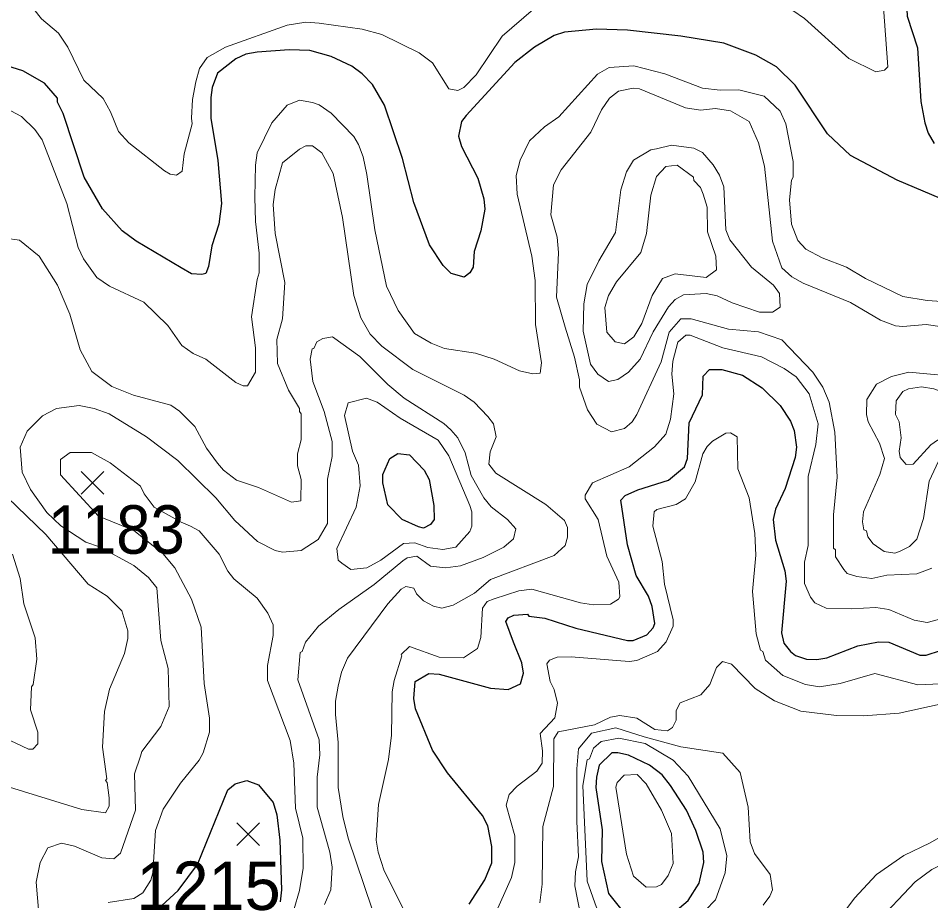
# Model space of a CAD drawing. Extents: x 423 to 448.8, y 7456.3 to 7484.
# Drawn here: x 429.349 to 430.855, y 7475.791 to 7477.248 of the extents above; entities that cross this region are included whole.
import ezdxf
from ezdxf.enums import TextEntityAlignment as Align

# ---------------------------------------------------------------- set-up
doc = ezdxf.new("R2010")
doc.units = 0
doc.header["$LTSCALE"] = 0.032
for name, color, linetype, lineweight in [('1', 7, 'Continuous', 25), ('2', 7, 'Continuous', 13), ('21', 7, 'Continuous', 25)]:
    doc.layers.add(name, color=color, linetype=linetype, lineweight=lineweight)
doc.layers.add('61', color=7, linetype='Continuous')

msp = doc.modelspace()

# ---------------------------------------------------------------- linework, layer by layer
at = {"layer": '1'}
for points in [[(430.8847, 7477.3504), (430.8421, 7477.3318), (430.8197, 7477.3032), (430.8143, 7477.287), (430.8159, 7477.2514), (430.8329, 7477.1988), (430.8383, 7477.1106), (430.8452, 7477.075), (430.8507, 7477.058), (430.8607, 7477.041)], [(430.8708, 7476.9505), (430.7996, 7476.9806), (430.7222, 7477.0216), (430.6843, 7477.0572), (430.631, 7477.1376), (430.6001, 7477.1678), (430.566, 7477.1872), (430.5134, 7477.2065), (430.4423, 7477.2181), (430.3541, 7477.2281), (430.3031, 7477.2297), (430.2505, 7477.225), (430.2335, 7477.2196), (430.201, 7477.2003), (430.1685, 7477.1748), (430.088, 7477.0874), (430.0803, 7477.0773), (430.0756, 7477.0534), (430.0803, 7477.0364), (430.1074, 7476.9838), (430.1174, 7476.9497), (430.119, 7476.9327), (430.112, 7476.8971), (430.1012, 7476.8631), (430.0996, 7476.8368), (430.0942, 7476.8275), (430.0849, 7476.8205), (430.0632, 7476.8267), (430.0501, 7476.8398), (430.0277, 7476.8739), (430.0014, 7476.9435), (429.9828, 7477.0162), (429.9534, 7477.1044), (429.9333, 7477.1384), (429.9163, 7477.1562), (429.8993, 7477.1686), (429.8653, 7477.1848), (429.8297, 7477.1949), (429.7957, 7477.1957), (429.7431, 7477.1918), (429.7245, 7477.1887), (429.7075, 7477.1809), (429.6773, 7477.157), (429.6688, 7477.1338), (429.6665, 7477.1168), (429.6665, 7477.0828), (429.6781, 7477.0131), (429.6843, 7476.942), (429.6796, 7476.908), (429.668, 7476.8724), (429.6626, 7476.8383), (429.658, 7476.8267), (429.6518, 7476.8252), (429.6348, 7476.8259), (429.6178, 7476.836), (429.5435, 7476.8801), (429.5203, 7476.8971), (429.4878, 7476.9335), (429.4576, 7476.9853), (429.4229, 7477.0905), (429.4136, 7477.1091), (429.4136, 7477.116)], [(429.4136, 7477.116), (429.3919, 7477.1407), (429.3563, 7477.1609), (429.33, 7477.1693)], [(430.0927, 7475.7856), (430.119, 7475.8259), (430.1305, 7475.8537), (430.1305, 7475.8808), (430.1236, 7475.9148), (430.1151, 7475.9318), (430.0571, 7476.0022), (430.0323, 7476.0401), (430.0045, 7476.1082), (430.0014, 7476.1252), (430.0037, 7476.153), (430.0262, 7476.1662), (430.0432, 7476.1654), (430.1283, 7476.1422), (430.1576, 7476.1399), (430.1777, 7476.1492), (430.1824, 7476.167), (430.1801, 7476.184), (430.1661, 7476.218), (430.1537, 7476.2521), (430.1576, 7476.2582), (430.1669, 7476.2628), (430.1893, 7476.2644), (430.1916, 7476.2613), (430.218, 7476.2575), (430.269, 7476.2412), (430.3541, 7476.2211), (430.3634, 7476.2211), (430.3865, 7476.2304), (430.3966, 7476.242), (430.3997, 7476.249), (430.3951, 7476.2768), (430.3889, 7476.2938), (430.3688, 7476.3279), (430.3541, 7476.3789), (430.3432, 7476.4524), (430.3502, 7476.4601), (430.3711, 7476.4694), (430.4222, 7476.4856), (430.4484, 7476.5073), (430.4531, 7476.5212), (430.4562, 7476.58), (430.4779, 7476.6264), (430.4794, 7476.6574), (430.4895, 7476.6681), (430.5103, 7476.6682), (430.5444, 7476.6589), (430.5768, 7476.638), (430.6062, 7476.6086), (430.6232, 7476.5831), (430.6294, 7476.5676), (430.6333, 7476.5398), (430.631, 7476.5228), (430.6147, 7476.4717), (430.5985, 7476.4377), (430.5946, 7476.4207), (430.5985, 7476.3866), (430.614, 7476.3356), (430.6163, 7476.3186), (430.6086, 7476.2335), (430.6124, 7476.2165), (430.6233, 7476.2026), (430.6318, 7476.1963), (430.6496, 7476.1901), (430.6666, 7476.1894), (430.6836, 7476.1925), (430.7347, 7476.2118), (430.7687, 7476.2188), (430.7857, 7476.218), (430.8367, 7476.1964), (430.8476, 7476.1964), (430.8708, 7476.2041)], [(429.5783, 7475.7768), (429.6125, 7475.808), (429.6447, 7475.8512), (429.6943, 7475.9744), (429.7067, 7475.9844), (429.7261, 7475.9898), (429.7454, 7475.9829), (429.7694, 7475.9535), (429.7755, 7475.9334), (429.7802, 7475.8916), (429.7833, 7475.8096), (429.7809, 7475.7895)]]:
    msp.add_lwpolyline(points, dxfattribs=at)
for points in [[(429.9588, 7476.4446), (429.9504, 7476.481), (429.9504, 7476.4949), (429.9619, 7476.5212), (429.9751, 7476.5297), (429.9944, 7476.5274), (430.0184, 7476.5019), (430.0269, 7476.4864), (430.0347, 7476.4439), (430.0354, 7476.4207), (430.0292, 7476.4121), (430.0176, 7476.406), (430.0091, 7476.4083), (429.9826, 7476.4208)], [(430.4252, 7475.9814), (430.4113, 7475.9991), (430.3904, 7476.0153), (430.3557, 7476.0316), (430.3386, 7476.0355), (430.3286, 7476.0355), (430.3077, 7476.0153), (430.303, 7475.9953), (430.3023, 7475.9783), (430.3123, 7475.9086), (430.3115, 7475.8561), (430.3232, 7475.8035), (430.3471, 7475.7733), (430.3595, 7475.7632), (430.378, 7475.7555), (430.4067, 7475.7563), (430.4291, 7475.7702), (430.4546, 7475.7918), (430.4724, 7475.8205), (430.4801, 7475.8545), (430.4794, 7475.8715), (430.467, 7475.9071), (430.4516, 7475.9411)]]:
    msp.add_lwpolyline(points, close=True, dxfattribs=at)
at = {"layer": '2'}
for points in [[(430.7749, 7477.2962), (430.7841, 7477.1678), (430.7787, 7477.1624), (430.764, 7477.1593), (430.7199, 7477.1817), (430.6464, 7477.2475), (430.6271, 7477.2606)], [(430.1994, 7477.2629), (430.1476, 7477.2181), (430.1043, 7477.1547), (430.0841, 7477.1338), (430.0741, 7477.1284), (430.0594, 7477.1315), (430.0323, 7477.174), (430.0106, 7477.191), (429.9488, 7477.2212), (429.9163, 7477.2297), (429.8452, 7477.2397), (429.8235, 7477.2413), (429.7926, 7477.2366), (429.6905, 7477.2003), (429.6603, 7477.1833), (429.6479, 7477.1647), (429.6417, 7477.1431), (429.6363, 7477.1137), (429.6348, 7477.0828), (429.6355, 7477.0735), (429.6224, 7477.024), (429.6193, 7476.9953), (429.61, 7476.9891), (429.5992, 7476.9907), (429.5899, 7476.9961), (429.5311, 7477.0425), (429.5141, 7477.0611), (429.501, 7477.0936), (429.4886, 7477.1152), (429.4569, 7477.1454), (429.4306, 7477.2003), (429.4151, 7477.2235), (429.3872, 7477.2467), (429.3594, 7477.2823)], [(430.03, 7476.7115), (430.0525, 7476.703), (430.1035, 7476.6952), (430.1344, 7476.6852), (430.1762, 7476.6658), (430.1979, 7476.6612), (430.2102, 7476.662), (430.2125, 7476.679), (430.2025, 7476.7424), (430.2017, 7476.8151), (430.1963, 7476.8554), (430.1723, 7476.9575), (430.1708, 7476.9884), (430.177, 7477.0139), (430.1924, 7477.0456), (430.2172, 7477.0688), (430.2411, 7477.085), (430.3046, 7477.1555), (430.3239, 7477.1663), (430.3649, 7477.1694), (430.416, 7477.1562), (430.4779, 7477.1323), (430.5073, 7477.1291), (430.5382, 7477.1299), (430.58, 7477.1191), (430.6062, 7477.0943), (430.6155, 7477.0735), (430.6279, 7477.0116), (430.6279, 7476.9853), (430.6248, 7476.9807), (430.6217, 7476.9482), (430.6248, 7476.908), (430.6356, 7476.8809), (430.6488, 7476.8669), (430.6759, 7476.8523), (430.7161, 7476.8368), (430.747, 7476.8182), (430.8089, 7476.7888), (430.8491, 7476.7818), (430.9218, 7476.7772)], [(430.5938, 7476.8801), (430.5807, 7477.0039), (430.5707, 7477.0425), (430.5552, 7477.0773), (430.5243, 7477.0951), (430.4995, 7477.099), (430.4748, 7477.0959), (430.45, 7477.0998), (430.3742, 7477.1315), (430.3634, 7477.1322), (430.3394, 7477.1276), (430.3247, 7477.116), (430.3115, 7477.0967), (430.2938, 7477.0596), (430.245, 7476.9977), (430.2319, 7476.9729), (430.228, 7476.9234), (430.2381, 7476.8863), (430.2404, 7476.8615), (430.2373, 7476.7873), (430.2512, 7476.7378), (430.2667, 7476.6883), (430.2752, 7476.6512), (430.2752, 7476.6388), (430.2883, 7476.6017), (430.3038, 7476.5777), (430.3278, 7476.5653), (430.3495, 7476.5707), (430.3618, 7476.5816), (430.3695, 7476.5939), (430.4098, 7476.6806), (430.4229, 7476.73), (430.4422, 7476.7517), (430.4593, 7476.7517), (430.5212, 7476.7347), (430.5707, 7476.7301), (430.6093, 7476.7169), (430.6604, 7476.6635), (430.6766, 7476.6388), (430.6874, 7476.614), (430.6967, 7476.5645), (430.7006, 7476.4903), (430.6944, 7476.4284), (430.6944, 7476.3735), (430.6975, 7476.3704), (430.6975, 7476.3588), (430.7114, 7476.3379), (430.7168, 7476.3317), (430.7331, 7476.3263), (430.7579, 7476.3232), (430.7826, 7476.3286), (430.8321, 7476.3309), (430.8568, 7476.3402)], [(429.3362, 7477.0951), (429.354, 7477.0858), (429.3757, 7477.0642), (429.388, 7477.0471), (429.429, 7476.942), (429.4476, 7476.8693), (429.4561, 7476.8507), (429.4785, 7476.8198), (429.4994, 7476.8059), (429.5559, 7476.7795), (429.5953, 7476.7409), (429.6185, 7476.7076), (429.6371, 7476.6945), (429.658, 7476.6852), (429.7075, 7476.6465), (429.7199, 7476.6411), (429.7268, 7476.6411), (429.74, 7476.6635), (429.74, 7476.7038), (429.7338, 7476.7548), (429.7431, 7476.8167), (429.7462, 7476.8275), (429.7462, 7476.86), (429.74, 7476.9126), (429.7392, 7476.9528), (429.74, 7477.0054), (429.7431, 7477.0255), (429.767, 7477.075), (429.7925, 7477.1044), (429.8127, 7477.1129), (429.8343, 7477.109), (429.8452, 7477.1052), (429.8653, 7477.0912), (429.9024, 7477.0526), (429.9101, 7477.0394), (429.9179, 7477.0193), (429.9241, 7476.9899), (429.9372, 7476.8987), (429.9565, 7476.8059), (429.9759, 7476.7656), (430.0029, 7476.7277), (430.03, 7476.7115)], [(430.1012, 7476.614), (430.0849, 7476.6256), (429.9998, 7476.6682), (429.9488, 7476.7069), (429.9294, 7476.7262), (429.914, 7476.7533), (429.9024, 7476.7904), (429.8838, 7476.9188), (429.8683, 7476.9915), (429.8498, 7477.0255), (429.8343, 7477.0371), (429.8235, 7477.0371), (429.8127, 7477.0317), (429.7848, 7477.0093), (429.7725, 7476.9652), (429.7694, 7476.9404), (429.7725, 7476.8925), (429.7887, 7476.812), (429.7848, 7476.7517), (429.7756, 7476.7177), (429.7763, 7476.6782), (429.7949, 7476.6342), (429.8127, 7476.604), (429.8127, 7476.5986), (429.8158, 7476.5947), (429.8158, 7476.5522), (429.8096, 7476.529), (429.8096, 7476.5089), (429.8158, 7476.4864), (429.815, 7476.4516), (429.7995, 7476.4493), (429.7454, 7476.4733), (429.709, 7476.4856), (429.6873, 7476.5019), (429.6773, 7476.5135), (429.6595, 7476.5382), (429.6402, 7476.5738), (429.6146, 7476.5993), (429.6007, 7476.6094), (429.5389, 7476.6256), (429.5033, 7476.6403), (429.47, 7476.6651), (429.4507, 7476.7007), (429.4337, 7476.7595), (429.4136, 7476.8074), (429.3834, 7476.8554), (429.3509, 7476.8817), (429.327, 7476.8847)], [(430.8739, 7476.7385), (430.8476, 7476.7424), (430.8089, 7476.7393), (430.7965, 7476.7401), (430.7718, 7476.7494), (430.7223, 7476.7788), (430.6441, 7476.8105), (430.6256, 7476.8213), (430.6093, 7476.836), (430.5938, 7476.8801)], [(429.5505, 7476.03), (429.5528, 7476.0378), (429.5837, 7476.0788), (429.5977, 7476.112), (429.5961, 7476.1747), (429.5837, 7476.2211), (429.5776, 7476.3077), (429.5636, 7476.3248), (429.5396, 7476.3449), (429.4828, 7476.3756), (429.4602, 7476.3831), (429.419, 7476.4101), (429.3958, 7476.4322), (429.3687, 7476.4702), (429.3548, 7476.4988), (429.3517, 7476.5398), (429.3633, 7476.5661), (429.3888, 7476.5916), (429.412, 7476.604), (429.4492, 7476.6086), (429.4739, 7476.604), (429.4987, 7476.5947), (429.5605, 7476.5568), (429.6123, 7476.5181), (429.675, 7476.4563), (429.7059, 7476.4191), (429.7438, 7476.3843), (429.7725, 7476.3696), (429.7848, 7476.3665), (429.8158, 7476.3696), (429.8436, 7476.3874), (429.8591, 7476.4137), (429.8591, 7476.4872), (429.8668, 7476.5243), (429.8668, 7476.5491), (429.8536, 7476.5986), (429.8351, 7476.6481), (429.8304, 7476.6852), (429.8336, 7476.7022), (429.8367, 7476.703), (429.8413, 7476.7138), (429.8513, 7476.7192), (429.8676, 7476.7223), (429.9124, 7476.6898), (429.9589, 7476.6434), (429.9859, 7476.621), (430.0509, 7476.5792), (430.0625, 7476.5684), (430.0741, 7476.5553), (430.0865, 7476.5305), (430.0965, 7476.4934), (430.1174, 7476.4563), (430.129, 7476.4415), (430.1561, 7476.4206), (430.17, 7476.4052), (430.1661, 7476.3889), (430.1499, 7476.375), (430.1159, 7476.358), (430.0788, 7476.3441), (430.054, 7476.341), (430.0293, 7476.3433), (430.0068, 7476.3603), (429.9906, 7476.3572), (429.9836, 7476.3526), (429.9364, 7476.3131), (429.8777, 7476.2721), (429.8444, 7476.2443), (429.8227, 7476.218), (429.8173, 7476.2026), (429.8142, 7476.201), (429.8103, 7476.1562), (429.8452, 7476.0571), (429.8467, 7476.0324), (429.8421, 7475.9953), (429.8421, 7475.9458), (429.8629, 7475.8715), (429.8668, 7475.8468), (429.8645, 7475.8096), (429.8544, 7475.7849)], [(430.5119, 7476.7038), (430.4578, 7476.7246), (430.4508, 7476.7246), (430.4376, 7476.713), (430.4291, 7476.6821), (430.4276, 7476.6604), (430.4307, 7476.628), (430.4253, 7476.5862), (430.4175, 7476.5614), (430.399, 7476.5405), (430.3572, 7476.5073), (430.2968, 7476.481), (430.2845, 7476.4609), (430.2845, 7476.4547), (430.3061, 7476.4207), (430.3201, 7476.3603), (430.3402, 7476.317), (430.3417, 7476.293), (430.3394, 7476.2891), (430.3262, 7476.2807), (430.2984, 7476.2799), (430.2768, 7476.283), (430.1963, 7476.3054), (430.1747, 7476.3031), (430.1344, 7476.2899), (430.1228, 7476.2853), (430.1151, 7476.2745), (430.112, 7476.2258), (430.1066, 7476.2079), (430.0834, 7476.1925), (430.0432, 7476.1933), (429.9944, 7476.211), (429.9805, 7476.1979), (429.982, 7476.1956), (429.9689, 7476.1546), (429.9658, 7476.136), (429.965, 7476.0649), (429.9596, 7476.0247), (429.9434, 7475.9504), (429.9395, 7475.8916), (429.9426, 7475.8715), (429.9527, 7475.8406), (430.003, 7475.74)], [(430.8762, 7476.2575), (430.8491, 7476.2505), (430.8275, 7476.2544), (430.7857, 7476.2722), (430.764, 7476.2753), (430.7238, 7476.2729), (430.6821, 7476.2745), (430.6634, 7476.283), (430.6565, 7476.2923), (430.6465, 7476.3147), (430.6465, 7476.3503), (430.6527, 7476.3774), (430.6527, 7476.4918), (430.665, 7476.5444), (430.6689, 7476.5784), (430.6542, 7476.628), (430.6325, 7476.6558), (430.6132, 7476.6697), (430.5753, 7476.689), (430.5119, 7476.7038)], [(430.9141, 7476.655), (430.8189, 7476.6635), (430.7903, 7476.6565), (430.7656, 7476.6442), (430.7493, 7476.6187), (430.7486, 7476.5939), (430.7517, 7476.5816), (430.7702, 7476.5467), (430.7787, 7476.5212), (430.771, 7476.4949), (430.7439, 7476.4331), (430.7424, 7476.4168), (430.7447, 7476.4037), (430.7486, 7476.4021), (430.7509, 7476.392), (430.7601, 7476.3805), (430.7779, 7476.368), (430.7957, 7476.365), (430.8043, 7476.3681), (430.8197, 7476.3758), (430.8321, 7476.3882), (430.8429, 7476.4222), (430.8522, 7476.4841), (430.8676, 7476.5166)], [(429.9326, 7475.7772), (429.8931, 7475.8947), (429.8846, 7475.9303), (429.8769, 7475.9783), (429.8769, 7476.0525), (429.8722, 7476.0989), (429.8722, 7476.1206), (429.8769, 7476.1453), (429.8823, 7476.1685), (429.8923, 7476.1917), (429.9588, 7476.2815), (429.9805, 7476.3054), (429.9882, 7476.31), (430.0014, 7476.307), (430.006, 7476.2977), (430.0176, 7476.2861), (430.0339, 7476.2776), (430.0478, 7476.2745), (430.0664, 7476.2791), (430.102, 7476.2992), (430.1282, 7476.3217), (430.2335, 7476.3611), (430.2512, 7476.3774), (430.2551, 7476.3913), (430.2551, 7476.4075), (430.2504, 7476.4191), (430.2195, 7476.4454), (430.1367, 7476.4972), (430.1252, 7476.5119), (430.1275, 7476.5321), (430.1375, 7476.5568), (430.1329, 7476.5785), (430.1236, 7476.5908), (430.1012, 7476.614)], [(430.1336, 7475.764), (430.163, 7475.8298), (430.1685, 7475.8545), (430.1685, 7475.8986), (430.1538, 7475.9489), (430.1592, 7475.9666), (430.1723, 7475.9806), (430.2048, 7476.0053), (430.2133, 7476.0184), (430.2141, 7476.0386), (430.2102, 7476.0672), (430.2342, 7476.0935), (430.2388, 7476.1175), (430.2334, 7476.1399), (430.2265, 7476.1531), (430.221, 7476.1825), (430.2257, 7476.1886), (430.2381, 7476.1933), (430.2613, 7476.194), (430.3572, 7476.1863), (430.3696, 7476.1878), (430.4036, 7476.2025), (430.4183, 7476.2188), (430.4299, 7476.2443), (430.4299, 7476.2552), (430.4152, 7476.3139), (430.4113, 7476.3511), (430.3959, 7476.4098), (430.3982, 7476.4331), (430.4028, 7476.4369), (430.4346, 7476.4454), (430.45, 7476.4547), (430.4662, 7476.4826), (430.4786, 7476.529), (430.4856, 7476.5413), (430.4949, 7476.5498), (430.5165, 7476.563), (430.5242, 7476.5638), (430.5351, 7476.5568), (430.5366, 7476.5042), (430.5552, 7476.4563), (430.5645, 7476.3975), (430.566, 7476.3619), (430.5606, 7476.3016), (430.5668, 7476.232), (430.5737, 7476.2049), (430.5776, 7476.2026), (430.5822, 7476.1886), (430.6109, 7476.1631), (430.648, 7476.1484), (430.6712, 7476.1445), (430.7053, 7476.1499), (430.7625, 7476.1662), (430.8337, 7476.1476), (430.8708, 7476.1492)], [(429.8034, 7475.7764), (429.8127, 7475.8081), (429.8189, 7475.8452), (429.8181, 7475.8947), (429.8065, 7475.9442), (429.8034, 7476.0185), (429.7972, 7476.0556), (429.7601, 7476.1546), (429.7601, 7476.1794), (429.7694, 7476.2289), (429.7694, 7476.2466), (429.7608, 7476.266), (429.743, 7476.2907), (429.7044, 7476.3224), (429.6943, 7476.3355), (429.6804, 7476.3634), (429.6471, 7476.4021), (429.6332, 7476.4098), (429.6178, 7476.4162), (429.5727, 7476.4412), (429.5564, 7476.4631), (429.5505, 7476.4756), (429.5002, 7476.5142), (429.4693, 7476.5312), (429.4344, 7476.5312), (429.4182, 7476.5197), (429.4182, 7476.4941), (429.4809, 7476.4262), (429.5395, 7476.4022), (429.5875, 7476.3646), (429.6069, 7476.341), (429.6348, 7476.2892), (429.6503, 7476.2428), (429.6557, 7476.15), (429.6642, 7476.0927), (429.6642, 7476.0695), (429.6541, 7476.0355), (429.6471, 7476.0231), (429.6162, 7475.9852), (429.5876, 7475.9427), (429.5752, 7475.9071), (429.5706, 7475.8375), (429.5675, 7475.8251), (429.5543, 7475.8042), (429.5396, 7475.7949), (429.4971, 7475.7887)], [(429.3308, 7476.457), (429.3942, 7476.3959), (429.4638, 7476.3139), (429.4956, 7476.2938), (429.5195, 7476.2698), (429.5296, 7476.2366), (429.5296, 7476.2242), (429.5242, 7476.1995), (429.4994, 7476.1407), (429.4909, 7476.1036), (429.4878, 7476.0448), (429.4947, 7475.9925), (429.4925, 7475.9898), (429.4956, 7475.9867), (429.4987, 7475.9612), (429.4987, 7475.9473), (429.4925, 7475.9364), (429.4538, 7475.9419), (429.3122, 7475.9852)], [(429.3246, 7476.061), (429.3656, 7476.0417), (429.3726, 7476.0417), (429.3811, 7476.0502), (429.3811, 7476.0695), (429.3687, 7476.1067), (429.3703, 7476.1445), (429.3734, 7476.1484), (429.3795, 7476.1902), (429.3765, 7476.225), (429.3579, 7476.2815), (429.3517, 7476.3232), (429.3393, 7476.3634)], [(430.8754, 7476.1167), (430.8027, 7476.1012), (430.7439, 7476.0966), (430.6991, 7476.0973), (430.6403, 7476.1043), (430.597, 7476.1213), (430.5652, 7476.1414), (430.5258, 7476.1816), (430.5111, 7476.1863), (430.501, 7476.1763), (430.4902, 7476.1484), (430.4755, 7476.1314), (430.4415, 7476.1182), (430.4345, 7476.1051), (430.4345, 7476.0896), (430.4284, 7476.0772), (430.4206, 7476.0718), (430.3997, 7476.0742), (430.3696, 7476.0927), (430.3417, 7476.0973), (430.3263, 7476.0943), (430.3, 7476.0819), (430.2396, 7476.0703), (430.2326, 7476.0587), (430.2319, 7475.9798), (430.2148, 7475.914), (430.2133, 7475.8189), (430.2094, 7475.788)], [(430.2768, 7475.7679), (430.2675, 7475.8158), (430.2682, 7475.839), (430.2737, 7475.8638), (430.2707, 7475.9221), (430.2707, 7476.0092), (430.2737, 7476.0422), (430.2947, 7476.0678), (430.3353, 7476.0768), (430.3818, 7476.0618), (430.4425, 7476.0451), (430.5119, 7476.0347), (430.5405, 7476.003), (430.5537, 7475.9458), (430.5568, 7475.8885), (430.5637, 7475.8692), (430.59, 7475.8344), (430.5939, 7475.8096), (430.5892, 7475.7988), (430.5784, 7475.7841)], [(429.4221, 7475.631), (429.3973, 7475.658), (429.3904, 7475.6797), (429.378, 7475.822), (429.3849, 7475.8545), (429.3973, 7475.8785), (429.4198, 7475.8862), (429.4414, 7475.8815), (429.4863, 7475.8622), (429.5064, 7475.8607), (429.5172, 7475.8699), (429.542, 7475.9411), (429.5404, 7476.0007), (429.5505, 7476.03)], [(430.6967, 7475.7524), (430.7292, 7475.7957), (430.7656, 7475.8344), (430.8105, 7475.8661), (430.8538, 7475.8869), (430.8824, 7475.9032)], [(431.0138, 7475.7864), (430.9845, 7475.829), (430.9721, 7475.8398), (430.9381, 7475.8568), (430.9002, 7475.8576), (430.8708, 7475.8499), (430.8569, 7475.8429), (430.829, 7475.8228), (430.7625, 7475.7524)]]:
    msp.add_lwpolyline(points, dxfattribs=at)
for points in [[(430.5273, 7476.778), (430.5026, 7476.7896), (430.4841, 7476.7935), (430.4469, 7476.7911), (430.433, 7476.7834), (430.4221, 7476.7718), (430.3966, 7476.7301), (430.375, 7476.6852), (430.3557, 7476.6635), (430.3386, 7476.6519), (430.3232, 7476.6481), (430.3054, 7476.6604), (430.293, 7476.6767), (430.2814, 7476.7316), (430.2821, 7476.7765), (430.2876, 7476.8082), (430.3069, 7476.8476), (430.3347, 7476.894), (430.3432, 7476.9644), (430.3526, 7476.9946), (430.3641, 7477.0139), (430.3928, 7477.0309), (430.4021, 7477.0325), (430.4268, 7477.0386), (430.4639, 7477.0332), (430.4779, 7477.0263), (430.4956, 7477.0062), (430.5064, 7476.9891), (430.5134, 7476.9698), (430.5165, 7476.8987), (430.5235, 7476.8824), (430.5591, 7476.8368), (430.5954, 7476.8074), (430.6055, 7476.7935), (430.6063, 7476.771), (430.5939, 7476.7625), (430.5722, 7476.7625)], [(430.395, 7476.7904), (430.4121, 7476.8182), (430.433, 7476.826), (430.484, 7476.8198), (430.5011, 7476.8329), (430.5003, 7476.8554), (430.4863, 7476.8956), (430.4856, 7476.9358), (430.4794, 7476.9575), (430.4747, 7476.9683), (430.4639, 7476.9799), (430.4631, 7476.9853), (430.4361, 7477.0054), (430.4175, 7477.0031), (430.402, 7476.9868), (430.3928, 7476.9559), (430.3858, 7476.8925), (430.3765, 7476.8615), (430.3363, 7476.8128), (430.3232, 7476.7904), (430.317, 7476.7703), (430.3201, 7476.73), (430.334, 7476.7138), (430.3495, 7476.7107), (430.3649, 7476.7223), (430.3781, 7476.744)], [(430.8878, 7476.5583), (430.9311, 7476.5537), (431.0116, 7476.5375), (431.0309, 7476.5428), (431.0339, 7476.5522), (431.0286, 7476.5645), (431.0154, 7476.5715), (430.9435, 7476.5993), (430.8924, 7476.6249), (430.86, 7476.6364), (430.8398, 7476.6396), (430.8182, 7476.6364), (430.8089, 7476.6318), (430.798, 7476.6163), (430.7965, 7476.5939), (430.8027, 7476.5815), (430.8058, 7476.5553), (430.8027, 7476.5336), (430.8042, 7476.5228), (430.8143, 7476.5111), (430.8259, 7476.5119), (430.8553, 7476.5436), (430.8661, 7476.5514)], [(429.883, 7476.3487), (429.8769, 7476.3534), (429.8746, 7476.3727), (429.9062, 7476.4408), (429.9132, 7476.4764), (429.9101, 7476.5104), (429.9001, 7476.5336), (429.8869, 7476.5924), (429.8931, 7476.6132), (429.9233, 7476.621), (429.9411, 7476.614), (429.979, 7476.5877), (430.0416, 7476.5514), (430.0594, 7476.5259), (430.0942, 7476.4439), (430.0973, 7476.4331), (430.0973, 7476.4098), (430.0942, 7476.4005), (430.071, 7476.375), (430.0494, 7476.3711), (430.0246, 7476.3743), (430.003, 7476.382), (429.9843, 7476.3812), (429.9473, 7476.3534), (429.9241, 7476.341), (429.8977, 7476.3379)], [(430.4299, 7476.0231), (430.3835, 7476.051), (430.3402, 7476.0595), (430.3108, 7476.054), (430.2984, 7476.0432), (430.2914, 7476.0254), (430.2876, 7476.0239), (430.2806, 7475.9814), (430.2876, 7475.8236), (430.303, 7475.7803), (430.3154, 7475.7578), (430.3386, 7475.7392), (430.3564, 7475.7299), (430.382, 7475.7269), (430.4098, 7475.733), (430.4253, 7475.7377), (430.4655, 7475.7578), (430.4995, 7475.7926), (430.5157, 7475.8375), (430.5181, 7475.8653), (430.5072, 7475.9102), (430.4546, 7475.9968)], [(430.4105, 7475.9411), (430.385, 7475.9844), (430.3703, 7475.9999), (430.3487, 7475.9984), (430.3371, 7475.9867), (430.3348, 7475.979), (430.3526, 7475.8684), (430.3641, 7475.8321), (430.385, 7475.8135), (430.4021, 7475.8143), (430.4105, 7475.8181), (430.4214, 7475.8328), (430.4299, 7475.853), (430.4268, 7475.9025)]]:
    msp.add_lwpolyline(points, close=True, dxfattribs=at)
at = {"layer": '21'}
for p, q in [((429.4525, 7476.5), (429.49, 7476.4625)), ((429.49, 7476.5), (429.4525, 7476.4625)), ((429.7092, 7475.9202), (429.7467, 7475.8827)), ((429.7467, 7475.9202), (429.7092, 7475.8827))]:
    msp.add_line(p, q, dxfattribs=at)

# ---------------------------------------------------------------- texts
at = {"layer": '61', "width": 0.95}
msp.add_text('1183', height=0.08, dxfattribs=at).set_placement((429.5104, 7476.3641), align=Align.CENTER)
at = {"layer": '61'}
msp.add_text('1215', height=0.08, dxfattribs=at).set_placement((429.6628, 7475.7761), align=Align.CENTER)

doc.saveas('drawing.dxf')
